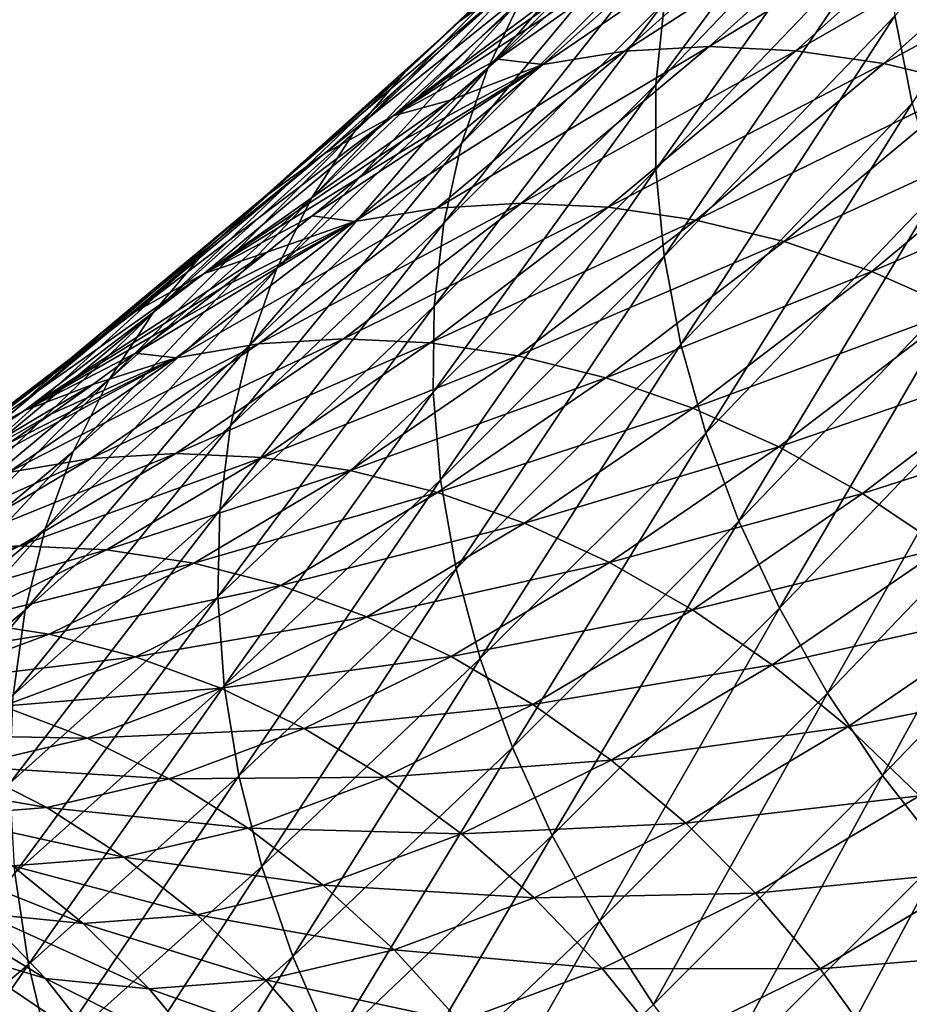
# Model space of a CAD drawing. Header units: millimetres. Extents: x -522 to 188, y -54 to 63.
# Tile 934 of 1056: x 10.31 to 12.84, y -48.66 to -45.86. Entities that reach past the tile are written whole.
import ezdxf

# ---------------------------------------------------------------- set-up
doc = ezdxf.new("R2010")
doc.units = ezdxf.units.MM
doc.header["$LTSCALE"] = 65.185185
doc.layers.add('39', color=7, linetype='CONTINUOUS')
doc.layers.add('40', color=7, linetype='CONTINUOUS')

msp = doc.modelspace()

# ---------------------------------------------------------------- linework, layer by layer
at = {"layer": '39', "linetype": 'CONTINUOUS'}
for points in [[(12.3623, -45.4847, -12.7094), (11.8009, -45.9877, -11.7925), (12.5939, -45.4474, -12.5462), (12.3623, -45.4847, -12.7094)], [(12.5939, -45.4474, -12.5462), (11.8009, -45.9877, -11.7925), (12.0333, -45.9498, -11.6305), (12.5939, -45.4474, -12.5462)], [(12.5939, -45.4474, -12.5462), (12.0333, -45.9498, -11.6305), (12.834, -45.4345, -12.3917), (12.5939, -45.4474, -12.5462)], [(12.834, -45.4345, -12.3917), (12.0333, -45.9498, -11.6305), (12.2737, -45.9365, -11.4766), (12.834, -45.4345, -12.3917)], [(12.834, -45.4345, -12.3917), (12.2737, -45.9365, -11.4766), (13.0803, -45.4461, -12.2473), (12.834, -45.4345, -12.3917)], [(13.0803, -45.4461, -12.2473), (12.2737, -45.9365, -11.4766), (12.5201, -45.9481, -11.3323), (13.0803, -45.4461, -12.2473)], [(13.0803, -45.4461, -12.2473), (12.5201, -45.9481, -11.3323), (13.3306, -45.4821, -12.1142), (13.0803, -45.4461, -12.2473)], [(11.8087, -45.8519, -12.3202), (11.6728, -45.9718, -12.0981), (12.3623, -45.4847, -12.7094), (11.8087, -45.8519, -12.3202)], [(12.3623, -45.4847, -12.7094), (11.6728, -45.9718, -12.0981), (11.8009, -45.9877, -11.7925), (12.3623, -45.4847, -12.7094)], [(13.3306, -45.4821, -12.1142), (12.5201, -45.9481, -11.3323), (12.7701, -45.9843, -11.1987), (13.3306, -45.4821, -12.1142)], [(13.3306, -45.4821, -12.1142), (12.7701, -45.9843, -11.1987), (13.5827, -45.5422, -11.9937), (13.3306, -45.4821, -12.1142)], [(13.5827, -45.5422, -11.9937), (12.7701, -45.9843, -11.1987), (13.0216, -46.0449, -11.0772), (13.5827, -45.5422, -11.9937)], [(11.8009, -45.9877, -11.7925), (11.2658, -46.4338, -10.9153), (12.0333, -45.9498, -11.6305), (11.8009, -45.9877, -11.7925)], [(12.0333, -45.9498, -11.6305), (11.2658, -46.4338, -10.9153), (11.499, -46.3951, -10.7547), (12.0333, -45.9498, -11.6305)], [(12.0333, -45.9498, -11.6305), (11.499, -46.3951, -10.7547), (12.2737, -45.9365, -11.4766), (12.0333, -45.9498, -11.6305)], [(12.2737, -45.9365, -11.4766), (11.499, -46.3951, -10.7547), (11.7399, -46.3814, -10.6015), (12.2737, -45.9365, -11.4766)], [(12.2737, -45.9365, -11.4766), (11.7399, -46.3814, -10.6015), (12.5201, -45.9481, -11.3323), (12.2737, -45.9365, -11.4766)], [(12.5201, -45.9481, -11.3323), (11.7399, -46.3814, -10.6015), (11.9863, -46.3929, -10.4572), (12.5201, -45.9481, -11.3323)], [(12.5201, -45.9481, -11.3323), (11.9863, -46.3929, -10.4572), (12.7701, -45.9843, -11.1987), (12.5201, -45.9481, -11.3323)], [(11.6728, -45.9718, -12.0981), (11.5385, -46.0885, -11.8784), (11.8009, -45.9877, -11.7925), (11.6728, -45.9718, -12.0981)], [(11.2745, -46.3115, -11.4459), (11.145, -46.4178, -11.2334), (11.8009, -45.9877, -11.7925), (11.2745, -46.3115, -11.4459)], [(11.8009, -45.9877, -11.7925), (11.145, -46.4178, -11.2334), (11.2658, -46.4338, -10.9153), (11.8009, -45.9877, -11.7925)], [(11.4057, -46.2017, -11.661), (11.2745, -46.3115, -11.4459), (11.8009, -45.9877, -11.7925), (11.4057, -46.2017, -11.661)], [(11.5385, -46.0885, -11.8784), (11.4057, -46.2017, -11.661), (11.8009, -45.9877, -11.7925), (11.5385, -46.0885, -11.8784)], [(12.7701, -45.9843, -11.1987), (11.9863, -46.3929, -10.4572), (12.2359, -46.4294, -10.323), (12.7701, -45.9843, -11.1987)], [(12.7701, -45.9843, -11.1987), (12.2359, -46.4294, -10.323), (13.0216, -46.0449, -11.0772), (12.7701, -45.9843, -11.1987)], [(13.0216, -46.0449, -11.0772), (12.2359, -46.4294, -10.323), (12.4867, -46.4907, -10.2003), (13.0216, -46.0449, -11.0772)], [(13.0216, -46.0449, -11.0772), (12.4867, -46.4907, -10.2003), (13.2722, -46.1294, -10.9689), (13.0216, -46.0449, -11.0772)], [(13.2722, -46.1294, -10.9689), (12.4867, -46.4907, -10.2003), (12.7361, -46.576, -10.0901), (13.2722, -46.1294, -10.9689)], [(13.2722, -46.1294, -10.9689), (12.7361, -46.576, -10.0901), (13.5196, -46.2369, -10.8746), (13.2722, -46.1294, -10.9689)], [(13.5196, -46.2369, -10.8746), (12.7361, -46.576, -10.0901), (12.9821, -46.6848, -9.9933), (13.5196, -46.2369, -10.8746)], [(11.2658, -46.4338, -10.9153), (10.7585, -46.8207, -10.0804), (11.499, -46.3951, -10.7547), (11.2658, -46.4338, -10.9153)], [(11.499, -46.3951, -10.7547), (10.7585, -46.8207, -10.0804), (10.9926, -46.7813, -9.9213), (11.499, -46.3951, -10.7547)], [(11.499, -46.3951, -10.7547), (10.9926, -46.7813, -9.9213), (11.7399, -46.3814, -10.6015), (11.499, -46.3951, -10.7547)], [(11.7399, -46.3814, -10.6015), (10.9926, -46.7813, -9.9213), (11.2339, -46.7672, -9.7688), (11.7399, -46.3814, -10.6015)], [(11.7399, -46.3814, -10.6015), (11.2339, -46.7672, -9.7688), (11.9863, -46.3929, -10.4572), (11.7399, -46.3814, -10.6015)], [(11.9863, -46.3929, -10.4572), (11.2339, -46.7672, -9.7688), (11.4803, -46.7787, -9.6245), (11.9863, -46.3929, -10.4572)], [(11.9863, -46.3929, -10.4572), (11.4803, -46.7787, -9.6245), (12.2359, -46.4294, -10.323), (11.9863, -46.3929, -10.4572)], [(11.145, -46.4178, -11.2334), (11.017, -46.5206, -11.0233), (11.2658, -46.4338, -10.9153), (11.145, -46.4178, -11.2334)], [(10.7661, -46.7156, -10.6106), (10.6431, -46.8078, -10.4082), (11.2658, -46.4338, -10.9153), (10.7661, -46.7156, -10.6106)], [(11.2658, -46.4338, -10.9153), (10.6431, -46.8078, -10.4082), (10.7585, -46.8207, -10.0804), (11.2658, -46.4338, -10.9153)], [(10.8907, -46.6199, -10.8157), (10.7661, -46.7156, -10.6106), (11.2658, -46.4338, -10.9153), (10.8907, -46.6199, -10.8157)], [(11.017, -46.5206, -11.0233), (10.8907, -46.6199, -10.8157), (11.2658, -46.4338, -10.9153), (11.017, -46.5206, -11.0233)], [(12.2359, -46.4294, -10.323), (11.4803, -46.7787, -9.6245), (11.7296, -46.8155, -9.4896), (12.2359, -46.4294, -10.323)], [(12.2359, -46.4294, -10.323), (11.7296, -46.8155, -9.4896), (12.4867, -46.4907, -10.2003), (12.2359, -46.4294, -10.323)], [(12.4867, -46.4907, -10.2003), (11.7296, -46.8155, -9.4896), (11.9794, -46.8774, -9.3654), (12.4867, -46.4907, -10.2003)], [(12.4867, -46.4907, -10.2003), (11.9794, -46.8774, -9.3654), (12.7361, -46.576, -10.0901), (12.4867, -46.4907, -10.2003)], [(12.7361, -46.576, -10.0901), (11.9794, -46.8774, -9.3654), (12.2276, -46.9637, -9.253), (12.7361, -46.576, -10.0901)], [(12.7361, -46.576, -10.0901), (12.2276, -46.9637, -9.253), (12.9821, -46.6848, -9.9933), (12.7361, -46.576, -10.0901)], [(12.9821, -46.6848, -9.9933), (12.2276, -46.9637, -9.253), (12.4717, -47.0738, -9.1533), (12.9821, -46.6848, -9.9933)], [(12.9821, -46.6848, -9.9933), (12.4717, -47.0738, -9.1533), (13.2223, -46.8159, -9.911), (12.9821, -46.6848, -9.9933)], [(10.7585, -46.8207, -10.0804), (10.2809, -47.1469, -9.2908), (10.9926, -46.7813, -9.9213), (10.7585, -46.8207, -10.0804)], [(10.9926, -46.7813, -9.9213), (10.2809, -47.1469, -9.2908), (10.5161, -47.1068, -9.1334), (10.9926, -46.7813, -9.9213)], [(10.9926, -46.7813, -9.9213), (10.5161, -47.1068, -9.1334), (11.2339, -46.7672, -9.7688), (10.9926, -46.7813, -9.9213)], [(11.2339, -46.7672, -9.7688), (10.5161, -47.1068, -9.1334), (10.7579, -47.0924, -8.9819), (11.2339, -46.7672, -9.7688)], [(11.2339, -46.7672, -9.7688), (10.7579, -47.0924, -8.9819), (11.4803, -46.7787, -9.6245), (11.2339, -46.7672, -9.7688)], [(11.4803, -46.7787, -9.6245), (10.7579, -47.0924, -8.9819), (11.0043, -47.1038, -8.8375), (11.4803, -46.7787, -9.6245)], [(11.4803, -46.7787, -9.6245), (11.0043, -47.1038, -8.8375), (11.7296, -46.8155, -9.4896), (11.4803, -46.7787, -9.6245)], [(10.6431, -46.8078, -10.4082), (10.5219, -46.8963, -10.2083), (10.7585, -46.8207, -10.0804), (10.6431, -46.8078, -10.4082)], [(11.7296, -46.8155, -9.4896), (11.0043, -47.1038, -8.8375), (11.253, -47.141, -8.7017), (11.7296, -46.8155, -9.4896)], [(11.7296, -46.8155, -9.4896), (11.253, -47.141, -8.7017), (11.9794, -46.8774, -9.3654), (11.7296, -46.8155, -9.4896)], [(13.2223, -46.8159, -9.911), (12.4717, -47.0738, -9.1533), (12.7098, -47.2066, -9.0673), (13.2223, -46.8159, -9.911)], [(13.2223, -46.8159, -9.911), (12.7098, -47.2066, -9.0673), (13.4545, -46.9682, -9.8438), (13.2223, -46.8159, -9.911)], [(10.2849, -47.0626, -9.8168), (10.1691, -47.1402, -9.6252), (10.7585, -46.8207, -10.0804), (10.2849, -47.0626, -9.8168)], [(10.7585, -46.8207, -10.0804), (10.1691, -47.1402, -9.6252), (10.2809, -47.1469, -9.2908), (10.7585, -46.8207, -10.0804)], [(10.4025, -46.9813, -10.0112), (10.2849, -47.0626, -9.8168), (10.7585, -46.8207, -10.0804), (10.4025, -46.9813, -10.0112)], [(10.5219, -46.8963, -10.2083), (10.4025, -46.9813, -10.0112), (10.7585, -46.8207, -10.0804), (10.5219, -46.8963, -10.2083)], [(11.9794, -46.8774, -9.3654), (11.253, -47.141, -8.7017), (11.5017, -47.2036, -8.5757), (11.9794, -46.8774, -9.3654)], [(11.9794, -46.8774, -9.3654), (11.5017, -47.2036, -8.5757), (12.2276, -46.9637, -9.253), (11.9794, -46.8774, -9.3654)], [(12.2276, -46.9637, -9.253), (11.5017, -47.2036, -8.5757), (11.7483, -47.2911, -8.4606), (12.2276, -46.9637, -9.253)], [(12.2276, -46.9637, -9.253), (11.7483, -47.2911, -8.4606), (12.4717, -47.0738, -9.1533), (12.2276, -46.9637, -9.253)], [(13.4545, -46.9682, -9.8438), (12.7098, -47.2066, -9.0673), (12.9395, -47.3608, -8.9958), (13.4545, -46.9682, -9.8438)], [(10.7579, -47.0924, -8.9819), (10.0716, -47.3702, -8.3945), (10.314, -47.3556, -8.2439), (10.7579, -47.0924, -8.9819)], [(10.5161, -47.1068, -9.1334), (10.0716, -47.3702, -8.3945), (10.7579, -47.0924, -8.9819), (10.5161, -47.1068, -9.1334)], [(10.7579, -47.0924, -8.9819), (10.314, -47.3556, -8.2439), (11.0043, -47.1038, -8.8375), (10.7579, -47.0924, -8.9819)], [(12.4717, -47.0738, -9.1533), (11.7483, -47.2911, -8.4606), (11.9903, -47.4026, -8.3575), (12.4717, -47.0738, -9.1533)], [(12.4717, -47.0738, -9.1533), (11.9903, -47.4026, -8.3575), (12.7098, -47.2066, -9.0673), (12.4717, -47.0738, -9.1533)], [(10.2809, -47.1469, -9.2908), (9.8353, -47.411, -8.5499), (10.5161, -47.1068, -9.1334), (10.2809, -47.1469, -9.2908)], [(10.5161, -47.1068, -9.1334), (9.8353, -47.411, -8.5499), (10.0716, -47.3702, -8.3945), (10.5161, -47.1068, -9.1334)], [(11.0043, -47.1038, -8.8375), (10.314, -47.3556, -8.2439), (10.5604, -47.3671, -8.0995), (11.0043, -47.1038, -8.8375)], [(11.0043, -47.1038, -8.8375), (10.5604, -47.3671, -8.0995), (11.253, -47.141, -8.7017), (11.0043, -47.1038, -8.8375)], [(11.253, -47.141, -8.7017), (10.5604, -47.3671, -8.0995), (10.8084, -47.4048, -7.9626), (11.253, -47.141, -8.7017)], [(11.253, -47.141, -8.7017), (10.8084, -47.4048, -7.9626), (11.5017, -47.2036, -8.5757), (11.253, -47.141, -8.7017)], [(11.5017, -47.2036, -8.5757), (10.8084, -47.4048, -7.9626), (11.0558, -47.4682, -7.8345), (11.5017, -47.2036, -8.5757)], [(11.5017, -47.2036, -8.5757), (11.0558, -47.4682, -7.8345), (11.7483, -47.2911, -8.4606), (11.5017, -47.2036, -8.5757)], [(12.7098, -47.2066, -9.0673), (11.9903, -47.4026, -8.3575), (12.2258, -47.5371, -8.2673), (12.7098, -47.2066, -9.0673)], [(12.7098, -47.2066, -9.0673), (12.2258, -47.5371, -8.2673), (12.9395, -47.3608, -8.9958), (12.7098, -47.2066, -9.0673)], [(11.7483, -47.2911, -8.4606), (11.0558, -47.4682, -7.8345), (11.3004, -47.5568, -7.7162), (11.7483, -47.2911, -8.4606)], [(11.7483, -47.2911, -8.4606), (11.3004, -47.5568, -7.7162), (11.9903, -47.4026, -8.3575), (11.7483, -47.2911, -8.4606)], [(10.314, -47.3556, -8.2439), (9.6609, -47.5713, -7.7088), (9.904, -47.5564, -7.5593), (10.314, -47.3556, -8.2439)], [(10.0716, -47.3702, -8.3945), (9.6609, -47.5713, -7.7088), (10.314, -47.3556, -8.2439), (10.0716, -47.3702, -8.3945)], [(10.314, -47.3556, -8.2439), (9.904, -47.5564, -7.5593), (10.5604, -47.3671, -8.0995), (10.314, -47.3556, -8.2439)], [(10.5604, -47.3671, -8.0995), (9.904, -47.5564, -7.5593), (10.1503, -47.568, -7.4147), (10.5604, -47.3671, -8.0995)], [(10.5604, -47.3671, -8.0995), (10.1503, -47.568, -7.4147), (10.8084, -47.4048, -7.9626), (10.5604, -47.3671, -8.0995)], [(12.9395, -47.3608, -8.9958), (12.2258, -47.5371, -8.2673), (12.4524, -47.6934, -8.1907), (12.9395, -47.3608, -8.9958)], [(12.9395, -47.3608, -8.9958), (12.4524, -47.6934, -8.1907), (13.1588, -47.5352, -8.9395), (12.9395, -47.3608, -8.9958)], [(10.8084, -47.4048, -7.9626), (10.1503, -47.568, -7.4147), (10.3975, -47.6062, -7.2765), (10.8084, -47.4048, -7.9626)], [(10.8084, -47.4048, -7.9626), (10.3975, -47.6062, -7.2765), (11.0558, -47.4682, -7.8345), (10.8084, -47.4048, -7.9626)], [(11.9903, -47.4026, -8.3575), (11.3004, -47.5568, -7.7162), (11.54, -47.6698, -7.609), (11.9903, -47.4026, -8.3575)], [(11.9903, -47.4026, -8.3575), (11.54, -47.6698, -7.609), (12.2258, -47.5371, -8.2673), (11.9903, -47.4026, -8.3575)], [(11.0558, -47.4682, -7.8345), (10.3975, -47.6062, -7.2765), (10.6433, -47.6704, -7.1458), (11.0558, -47.4682, -7.8345)], [(11.0558, -47.4682, -7.8345), (10.6433, -47.6704, -7.1458), (11.3004, -47.5568, -7.7162), (11.0558, -47.4682, -7.8345)], [(12.2258, -47.5371, -8.2673), (11.54, -47.6698, -7.609), (11.7723, -47.8062, -7.5137), (12.2258, -47.5371, -8.2673)], [(12.2258, -47.5371, -8.2673), (11.7723, -47.8062, -7.5137), (12.4524, -47.6934, -8.1907), (12.2258, -47.5371, -8.2673)], [(13.1588, -47.5352, -8.9395), (12.4524, -47.6934, -8.1907), (12.6682, -47.8702, -8.1286), (13.1588, -47.5352, -8.9395)], [(13.1588, -47.5352, -8.9395), (12.6682, -47.8702, -8.1286), (13.3657, -47.7281, -8.8987), (13.1588, -47.5352, -8.9395)], [(10.1503, -47.568, -7.4147), (9.7757, -47.7074, -6.7881), (10.3975, -47.6062, -7.2765), (10.1503, -47.568, -7.4147)], [(11.3004, -47.5568, -7.7162), (10.6433, -47.6704, -7.1458), (10.8857, -47.7602, -7.0238), (11.3004, -47.5568, -7.7162)], [(11.3004, -47.5568, -7.7162), (10.8857, -47.7602, -7.0238), (11.54, -47.6698, -7.609), (11.3004, -47.5568, -7.7162)], [(10.3975, -47.6062, -7.2765), (9.7757, -47.7074, -6.7881), (10.0219, -47.7459, -6.6481), (10.3975, -47.6062, -7.2765)], [(10.3975, -47.6062, -7.2765), (10.0219, -47.7459, -6.6481), (10.6433, -47.6704, -7.1458), (10.3975, -47.6062, -7.2765)], [(10.6433, -47.6704, -7.1458), (10.0219, -47.7459, -6.6481), (10.2659, -47.8109, -6.5143), (10.6433, -47.6704, -7.1458)], [(10.6433, -47.6704, -7.1458), (10.2659, -47.8109, -6.5143), (10.8857, -47.7602, -7.0238), (10.6433, -47.6704, -7.1458)], [(11.54, -47.6698, -7.609), (10.8857, -47.7602, -7.0238), (11.1223, -47.8748, -6.9117), (11.54, -47.6698, -7.609)], [(11.54, -47.6698, -7.609), (11.1223, -47.8748, -6.9117), (11.7723, -47.8062, -7.5137), (11.54, -47.6698, -7.609)], [(12.4524, -47.6934, -8.1907), (11.7723, -47.8062, -7.5137), (11.9954, -47.9647, -7.4313), (12.4524, -47.6934, -8.1907)], [(12.4524, -47.6934, -8.1907), (11.9954, -47.9647, -7.4313), (12.6682, -47.8702, -8.1286), (12.4524, -47.6934, -8.1907)], [(13.3657, -47.7281, -8.8987), (12.6682, -47.8702, -8.1286), (12.8712, -48.0657, -8.0815), (13.3657, -47.7281, -8.8987)], [(10.8857, -47.7602, -7.0238), (10.2659, -47.8109, -6.5143), (10.5055, -47.9017, -6.3879), (10.8857, -47.7602, -7.0238)], [(10.8857, -47.7602, -7.0238), (10.5055, -47.9017, -6.3879), (11.1223, -47.8748, -6.9117), (10.8857, -47.7602, -7.0238)], [(10.2659, -47.8109, -6.5143), (9.9249, -47.8912, -5.9451), (10.5055, -47.9017, -6.3879), (10.2659, -47.8109, -6.5143)], [(11.7723, -47.8062, -7.5137), (11.1223, -47.8748, -6.9117), (11.351, -48.013, -6.8104), (11.7723, -47.8062, -7.5137)], [(11.7723, -47.8062, -7.5137), (11.351, -48.013, -6.8104), (11.9954, -47.9647, -7.4313), (11.7723, -47.8062, -7.5137)], [(11.1223, -47.8748, -6.9117), (10.5055, -47.9017, -6.3879), (10.7386, -48.0175, -6.2699), (11.1223, -47.8748, -6.9117)], [(11.1223, -47.8748, -6.9117), (10.7386, -48.0175, -6.2699), (11.351, -48.013, -6.8104), (11.1223, -47.8748, -6.9117)], [(12.6682, -47.8702, -8.1286), (11.9954, -47.9647, -7.4313), (12.2071, -48.1439, -7.3624), (12.6682, -47.8702, -8.1286)], [(12.6682, -47.8702, -8.1286), (12.2071, -48.1439, -7.3624), (12.8712, -48.0657, -8.0815), (12.6682, -47.8702, -8.1286)], [(10.5055, -47.9017, -6.3879), (9.9249, -47.8912, -5.9451), (10.1614, -47.9826, -5.8133), (10.5055, -47.9017, -6.3879)], [(10.5055, -47.9017, -6.3879), (10.1614, -47.9826, -5.8133), (10.7386, -48.0175, -6.2699), (10.5055, -47.9017, -6.3879)], [(11.9954, -47.9647, -7.4313), (11.351, -48.013, -6.8104), (11.5697, -48.1736, -6.7209), (11.9954, -47.9647, -7.4313)], [(11.9954, -47.9647, -7.4313), (11.5697, -48.1736, -6.7209), (12.2071, -48.1439, -7.3624), (11.9954, -47.9647, -7.4313)], [(10.1614, -47.9826, -5.8133), (9.8552, -48.007, -5.3039), (10.3904, -48.0993, -5.6883), (10.1614, -47.9826, -5.8133)], [(10.7386, -48.0175, -6.2699), (10.1614, -47.9826, -5.8133), (10.3904, -48.0993, -5.6883), (10.7386, -48.0175, -6.2699)], [(10.3904, -48.0993, -5.6883), (9.8552, -48.007, -5.3039), (10.0795, -48.1238, -5.1708), (10.3904, -48.0993, -5.6883)], [(10.7386, -48.0175, -6.2699), (10.3904, -48.0993, -5.6883), (10.963, -48.1573, -6.1615), (10.7386, -48.0175, -6.2699)], [(11.351, -48.013, -6.8104), (10.7386, -48.0175, -6.2699), (10.963, -48.1573, -6.1615), (11.351, -48.013, -6.8104)], [(11.351, -48.013, -6.8104), (10.963, -48.1573, -6.1615), (11.5697, -48.1736, -6.7209), (11.351, -48.013, -6.8104)], [(12.8712, -48.0657, -8.0815), (12.2071, -48.1439, -7.3624), (12.4055, -48.3422, -7.3077), (12.8712, -48.0657, -8.0815)], [(12.8712, -48.0657, -8.0815), (12.4055, -48.3422, -7.3077), (13.0596, -48.2782, -8.0497), (12.8712, -48.0657, -8.0815)], [(10.3904, -48.0993, -5.6883), (10.0795, -48.1238, -5.1708), (10.6099, -48.2402, -5.5714), (10.3904, -48.0993, -5.6883)], [(10.963, -48.1573, -6.1615), (10.3904, -48.0993, -5.6883), (10.6099, -48.2402, -5.5714), (10.963, -48.1573, -6.1615)], [(10.6099, -48.2402, -5.5714), (10.0795, -48.1238, -5.1708), (10.2933, -48.2648, -5.0439), (10.6099, -48.2402, -5.5714)], [(10.963, -48.1573, -6.1615), (10.6099, -48.2402, -5.5714), (11.1768, -48.3198, -6.0636), (10.963, -48.1573, -6.1615)], [(11.5697, -48.1736, -6.7209), (10.963, -48.1573, -6.1615), (11.1768, -48.3198, -6.0636), (11.5697, -48.1736, -6.7209)], [(12.2071, -48.1439, -7.3624), (11.5697, -48.1736, -6.7209), (11.7765, -48.3553, -6.644), (12.2071, -48.1439, -7.3624)], [(12.2071, -48.1439, -7.3624), (11.7765, -48.3553, -6.644), (12.4055, -48.3422, -7.3077), (12.2071, -48.1439, -7.3624)], [(11.5697, -48.1736, -6.7209), (11.1768, -48.3198, -6.0636), (11.7765, -48.3553, -6.644), (11.5697, -48.1736, -6.7209)], [(10.4945, -48.4289, -4.9245), (10.0157, -48.2377, -4.5804), (10.2092, -48.4007, -4.4476), (10.4945, -48.4289, -4.9245)], [(10.2933, -48.2648, -5.0439), (10.0157, -48.2377, -4.5804), (10.4945, -48.4289, -4.9245), (10.2933, -48.2648, -5.0439)], [(10.6099, -48.2402, -5.5714), (10.2933, -48.2648, -5.0439), (10.8178, -48.4039, -5.4636), (10.6099, -48.2402, -5.5714)], [(11.1768, -48.3198, -6.0636), (10.6099, -48.2402, -5.5714), (10.8178, -48.4039, -5.4636), (11.1768, -48.3198, -6.0636)], [(10.8178, -48.4039, -5.4636), (10.2933, -48.2648, -5.0439), (10.4945, -48.4289, -4.9245), (10.8178, -48.4039, -5.4636)], [(13.0596, -48.2782, -8.0497), (12.4055, -48.3422, -7.3077), (12.5888, -48.5577, -7.2677), (13.0596, -48.2782, -8.0497)], [(13.0596, -48.2782, -8.0497), (12.5888, -48.5577, -7.2677), (13.2317, -48.5059, -8.0337), (13.0596, -48.2782, -8.0497)], [(10.2092, -48.4007, -4.4476), (9.9628, -48.3272, -4.0312), (10.3873, -48.5852, -4.3214), (10.2092, -48.4007, -4.4476)], [(10.3873, -48.5852, -4.3214), (9.9628, -48.3272, -4.0312), (10.1309, -48.5086, -3.888), (10.3873, -48.5852, -4.3214)], [(11.1768, -48.3198, -6.0636), (10.8178, -48.4039, -5.4636), (11.3779, -48.5036, -5.9772), (11.1768, -48.3198, -6.0636)], [(11.7765, -48.3553, -6.644), (11.1768, -48.3198, -6.0636), (11.3779, -48.5036, -5.9772), (11.7765, -48.3553, -6.644)], [(11.7765, -48.3553, -6.644), (11.3779, -48.5036, -5.9772), (11.9695, -48.5562, -6.5803), (11.7765, -48.3553, -6.644)], [(12.4055, -48.3422, -7.3077), (11.7765, -48.3553, -6.644), (11.9695, -48.5562, -6.5803), (12.4055, -48.3422, -7.3077)], [(12.4055, -48.3422, -7.3077), (11.9695, -48.5562, -6.5803), (12.5888, -48.5577, -7.2677), (12.4055, -48.3422, -7.3077)], [(10.4945, -48.4289, -4.9245), (10.2092, -48.4007, -4.4476), (10.6813, -48.6145, -4.8135), (10.4945, -48.4289, -4.9245)], [(10.6813, -48.6145, -4.8135), (10.2092, -48.4007, -4.4476), (10.3873, -48.5852, -4.3214), (10.6813, -48.6145, -4.8135)], [(10.8178, -48.4039, -5.4636), (10.4945, -48.4289, -4.9245), (11.0122, -48.5891, -5.3659), (10.8178, -48.4039, -5.4636)], [(11.3779, -48.5036, -5.9772), (10.8178, -48.4039, -5.4636), (11.0122, -48.5891, -5.3659), (11.3779, -48.5036, -5.9772)], [(11.0122, -48.5891, -5.3659), (10.4945, -48.4289, -4.9245), (10.6813, -48.6145, -4.8135), (11.0122, -48.5891, -5.3659)], [(10.3873, -48.5852, -4.3214), (10.1309, -48.5086, -3.888), (10.5484, -48.7895, -4.2031), (10.3873, -48.5852, -4.3214)], [(10.5484, -48.7895, -4.2031), (10.1309, -48.5086, -3.888), (10.281, -48.7095, -3.7508), (10.5484, -48.7895, -4.2031)], [(11.3779, -48.5036, -5.9772), (11.0122, -48.5891, -5.3659), (11.5645, -48.7069, -5.903), (11.3779, -48.5036, -5.9772)], [(11.9695, -48.5562, -6.5803), (11.3779, -48.5036, -5.9772), (11.5645, -48.7069, -5.903), (11.9695, -48.5562, -6.5803)], [(13.2317, -48.5059, -8.0337), (12.5888, -48.5577, -7.2677), (12.7554, -48.7886, -7.2427), (13.2317, -48.5059, -8.0337)], [(13.2317, -48.5059, -8.0337), (12.7554, -48.7886, -7.2427), (13.3858, -48.7465, -8.0335), (13.2317, -48.5059, -8.0337)], [(11.9695, -48.5562, -6.5803), (11.5645, -48.7069, -5.903), (12.1469, -48.7747, -6.5306), (11.9695, -48.5562, -6.5803)], [(12.5888, -48.5577, -7.2677), (11.9695, -48.5562, -6.5803), (12.1469, -48.7747, -6.5306), (12.5888, -48.5577, -7.2677)], [(12.5888, -48.5577, -7.2677), (12.1469, -48.7747, -6.5306), (12.7554, -48.7886, -7.2427), (12.5888, -48.5577, -7.2677)], [(10.4115, -48.9279, -3.6208), (10.0474, -48.5852, -3.3506), (10.1647, -48.7967, -3.1983), (10.4115, -48.9279, -3.6208)], [(10.281, -48.7095, -3.7508), (10.0474, -48.5852, -3.3506), (10.4115, -48.9279, -3.6208), (10.281, -48.7095, -3.7508)], [(10.6813, -48.6145, -4.8135), (10.3873, -48.5852, -4.3214), (10.8521, -48.8199, -4.712), (10.6813, -48.6145, -4.8135)], [(10.8521, -48.8199, -4.712), (10.3873, -48.5852, -4.3214), (10.5484, -48.7895, -4.2031), (10.8521, -48.8199, -4.712)], [(11.0122, -48.5891, -5.3659), (10.6813, -48.6145, -4.8135), (11.1915, -48.7941, -5.2791), (11.0122, -48.5891, -5.3659)], [(11.5645, -48.7069, -5.903), (11.0122, -48.5891, -5.3659), (11.1915, -48.7941, -5.2791), (11.5645, -48.7069, -5.903)], [(11.1915, -48.7941, -5.2791), (10.6813, -48.6145, -4.8135), (10.8521, -48.8199, -4.712), (11.1915, -48.7941, -5.2791)]]:
    msp.add_3dface(points, dxfattribs=at)
at = {"layer": '40', "linetype": 'CONTINUOUS'}
for points in [[(12.7957, -45.1339, -17.5177), (12.1223, -46.0438, -16.633), (12.1468, -45.8102, -16.4702), (12.7957, -45.1339, -17.5177)], [(12.7733, -45.3652, -17.684), (12.1223, -46.0438, -16.633), (12.7957, -45.1339, -17.5177), (12.7733, -45.3652, -17.684)], [(13.4765, -45.1201, -19.0712), (12.851, -46.0972, -18.1185), (12.8011, -45.8491, -17.9858), (13.4765, -45.1201, -19.0712)], [(11.5662, -45.8631, -13.4122), (11.7447, -45.7345, -13.2298), (12.3346, -45.1732, -14.1899), (11.5662, -45.8631, -13.4122)], [(12.1578, -45.3002, -14.3751), (11.5662, -45.8631, -13.4122), (12.3346, -45.1732, -14.1899), (12.1578, -45.3002, -14.3751)], [(12.2671, -45.375, -16.1208), (11.6441, -45.9979, -15.1109), (12.3618, -45.1774, -15.9374), (12.2671, -45.375, -16.1208)], [(12.3618, -45.1774, -15.9374), (11.6441, -45.9979, -15.1109), (11.741, -45.798, -14.9311), (12.3618, -45.1774, -15.9374)], [(11.999, -45.4476, -14.5615), (11.4054, -46.0124, -13.5954), (12.1578, -45.3002, -14.3751), (11.999, -45.4476, -14.5615)], [(12.1578, -45.3002, -14.3751), (11.4054, -46.0124, -13.5954), (11.5662, -45.8631, -13.4122), (12.1578, -45.3002, -14.3751)], [(12.1953, -45.5866, -16.299), (11.5699, -46.2118, -15.2852), (12.2671, -45.375, -16.1208), (12.1953, -45.5866, -16.299)], [(12.2671, -45.375, -16.1208), (11.5699, -46.2118, -15.2852), (11.6441, -45.9979, -15.1109), (12.2671, -45.375, -16.1208)], [(12.7752, -45.6043, -17.8405), (12.1218, -46.2853, -16.7859), (12.7733, -45.3652, -17.684), (12.7752, -45.6043, -17.8405)], [(12.7733, -45.3652, -17.684), (12.1218, -46.2853, -16.7859), (12.1223, -46.0438, -16.633), (12.7733, -45.3652, -17.684)], [(11.999, -45.4476, -14.5615), (11.2639, -46.1809, -13.7778), (11.4054, -46.0124, -13.5954), (11.999, -45.4476, -14.5615)], [(11.8597, -45.614, -14.7474), (11.2639, -46.1809, -13.7778), (11.999, -45.4476, -14.5615), (11.8597, -45.614, -14.7474)], [(12.1468, -45.8102, -16.4702), (11.519, -46.4379, -15.4525), (12.1953, -45.5866, -16.299), (12.1468, -45.8102, -16.4702)], [(12.1953, -45.5866, -16.299), (11.519, -46.4379, -15.4525), (11.5699, -46.2118, -15.2852), (12.1953, -45.5866, -16.299)], [(11.741, -45.798, -14.9311), (11.1429, -46.3671, -13.9576), (11.8597, -45.614, -14.7474), (11.741, -45.798, -14.9311)], [(11.8597, -45.614, -14.7474), (11.1429, -46.3671, -13.9576), (11.2639, -46.1809, -13.7778), (11.8597, -45.614, -14.7474)], [(11.3756, -46.1329, -12.1291), (12.085, -45.6019, -12.7713), (11.9393, -45.6277, -13.0499), (11.3756, -46.1329, -12.1291)], [(11.9461, -45.7285, -12.5446), (12.085, -45.6019, -12.7713), (11.3756, -46.1329, -12.1291), (11.9461, -45.7285, -12.5446)], [(12.7752, -45.6043, -17.8405), (12.1455, -46.5324, -16.9274), (12.1218, -46.2853, -16.7859), (12.7752, -45.6043, -17.8405)], [(12.8011, -45.8491, -17.9858), (12.1455, -46.5324, -16.9274), (12.7752, -45.6043, -17.8405), (12.8011, -45.8491, -17.9858)], [(11.3756, -46.1329, -12.1291), (11.9393, -45.6277, -13.0499), (11.1793, -46.2413, -12.3063), (11.3756, -46.1329, -12.1291)], [(11.1793, -46.2413, -12.3063), (11.9393, -45.6277, -13.0499), (11.7447, -45.7345, -13.2298), (11.1793, -46.2413, -12.3063)], [(11.5662, -45.8631, -13.4122), (10.9988, -46.3717, -12.4855), (11.7447, -45.7345, -13.2298), (11.5662, -45.8631, -13.4122)], [(10.9988, -46.3717, -12.4855), (11.1793, -46.2413, -12.3063), (11.7447, -45.7345, -13.2298), (10.9988, -46.3717, -12.4855)], [(11.8087, -45.8519, -12.3202), (11.9461, -45.7285, -12.5446), (11.3756, -46.1329, -12.1291), (11.8087, -45.8519, -12.3202)], [(11.741, -45.798, -14.9311), (11.0435, -46.5694, -14.1333), (11.1429, -46.3671, -13.9576), (11.741, -45.798, -14.9311)], [(11.6441, -45.9979, -15.1109), (11.0435, -46.5694, -14.1333), (11.741, -45.798, -14.9311), (11.6441, -45.9979, -15.1109)], [(12.1468, -45.8102, -16.4702), (11.4919, -46.674, -15.6112), (11.519, -46.4379, -15.4525), (12.1468, -45.8102, -16.4702)], [(12.1223, -46.0438, -16.633), (11.4919, -46.674, -15.6112), (12.1468, -45.8102, -16.4702), (12.1223, -46.0438, -16.633)], [(11.4054, -46.0124, -13.5954), (10.8359, -46.5229, -12.665), (11.5662, -45.8631, -13.4122), (11.4054, -46.0124, -13.5954)], [(11.5662, -45.8631, -13.4122), (10.8359, -46.5229, -12.665), (10.9988, -46.3717, -12.4855), (11.5662, -45.8631, -13.4122)], [(11.6728, -45.9718, -12.0981), (11.8087, -45.8519, -12.3202), (11.3756, -46.1329, -12.1291), (11.6728, -45.9718, -12.0981)], [(12.8011, -45.8491, -17.9858), (12.193, -46.7829, -17.0564), (12.1455, -46.5324, -16.9274), (12.8011, -45.8491, -17.9858)], [(12.851, -46.0972, -18.1185), (12.193, -46.7829, -17.0564), (12.8011, -45.8491, -17.9858), (12.851, -46.0972, -18.1185)], [(11.5385, -46.0885, -11.8784), (11.6728, -45.9718, -12.0981), (11.3756, -46.1329, -12.1291), (11.5385, -46.0885, -11.8784)], [(11.5699, -46.2118, -15.2852), (10.9665, -46.7859, -14.3032), (11.6441, -45.9979, -15.1109), (11.5699, -46.2118, -15.2852)], [(11.6441, -45.9979, -15.1109), (10.9665, -46.7859, -14.3032), (11.0435, -46.5694, -14.1333), (11.6441, -45.9979, -15.1109)], [(11.2639, -46.1809, -13.7778), (10.6919, -46.6937, -12.8433), (11.4054, -46.0124, -13.5954), (11.2639, -46.1809, -13.7778)], [(11.4054, -46.0124, -13.5954), (10.6919, -46.6937, -12.8433), (10.8359, -46.5229, -12.665), (11.4054, -46.0124, -13.5954)], [(12.1218, -46.2853, -16.7859), (11.4888, -46.9181, -15.7598), (12.1223, -46.0438, -16.633), (12.1218, -46.2853, -16.7859)], [(12.1223, -46.0438, -16.633), (11.4888, -46.9181, -15.7598), (11.4919, -46.674, -15.6112), (12.1223, -46.0438, -16.633)], [(10.8378, -46.5813, -11.2475), (11.5385, -46.0885, -11.8784), (11.3756, -46.1329, -12.1291), (10.8378, -46.5813, -11.2475)], [(11.4057, -46.2017, -11.661), (11.5385, -46.0885, -11.8784), (10.8378, -46.5813, -11.2475), (11.4057, -46.2017, -11.661)], [(12.851, -46.0972, -18.1185), (12.264, -47.0347, -17.1715), (12.193, -46.7829, -17.0564), (12.851, -46.0972, -18.1185)], [(12.9243, -46.3465, -18.2373), (12.264, -47.0347, -17.1715), (12.851, -46.0972, -18.1185), (12.9243, -46.3465, -18.2373)], [(10.8378, -46.5813, -11.2475), (11.3756, -46.1329, -12.1291), (10.6396, -46.6912, -11.4215), (10.8378, -46.5813, -11.2475)], [(10.6396, -46.6912, -11.4215), (11.3756, -46.1329, -12.1291), (11.1793, -46.2413, -12.3063), (10.6396, -46.6912, -11.4215)], [(11.1429, -46.3671, -13.9576), (10.5681, -46.8823, -13.0187), (11.2639, -46.1809, -13.7778), (11.1429, -46.3671, -13.9576)], [(11.2639, -46.1809, -13.7778), (10.5681, -46.8823, -13.0187), (10.6919, -46.6937, -12.8433), (11.2639, -46.1809, -13.7778)], [(11.2745, -46.3115, -11.4459), (11.4057, -46.2017, -11.661), (10.8378, -46.5813, -11.2475), (11.2745, -46.3115, -11.4459)], [(11.519, -46.4379, -15.4525), (10.9128, -47.0146, -14.4659), (11.5699, -46.2118, -15.2852), (11.519, -46.4379, -15.4525)], [(11.5699, -46.2118, -15.2852), (10.9128, -47.0146, -14.4659), (10.9665, -46.7859, -14.3032), (11.5699, -46.2118, -15.2852)], [(10.9988, -46.3717, -12.4855), (10.4569, -46.8235, -11.597), (11.1793, -46.2413, -12.3063), (10.9988, -46.3717, -12.4855)], [(10.4569, -46.8235, -11.597), (10.6396, -46.6912, -11.4215), (11.1793, -46.2413, -12.3063), (10.4569, -46.8235, -11.597)], [(12.1218, -46.2853, -16.7859), (11.5098, -47.1678, -15.8971), (11.4888, -46.9181, -15.7598), (12.1218, -46.2853, -16.7859)], [(12.1455, -46.5324, -16.9274), (11.5098, -47.1678, -15.8971), (12.1218, -46.2853, -16.7859), (12.1455, -46.5324, -16.9274)], [(11.145, -46.4178, -11.2334), (11.2745, -46.3115, -11.4459), (10.8378, -46.5813, -11.2475), (11.145, -46.4178, -11.2334)], [(11.1429, -46.3671, -13.9576), (10.4658, -47.0873, -13.1896), (10.5681, -46.8823, -13.0187), (11.1429, -46.3671, -13.9576)], [(11.0435, -46.5694, -14.1333), (10.4658, -47.0873, -13.1896), (11.1429, -46.3671, -13.9576), (11.0435, -46.5694, -14.1333)], [(12.9243, -46.3465, -18.2373), (12.3578, -47.2853, -17.2719), (12.264, -47.0347, -17.1715), (12.9243, -46.3465, -18.2373)], [(13.0204, -46.5948, -18.3414), (12.3578, -47.2853, -17.2719), (12.9243, -46.3465, -18.2373), (13.0204, -46.5948, -18.3414)], [(10.8359, -46.5229, -12.665), (10.2914, -46.977, -11.7723), (10.9988, -46.3717, -12.4855), (10.8359, -46.5229, -12.665)], [(10.9988, -46.3717, -12.4855), (10.2914, -46.977, -11.7723), (10.4569, -46.8235, -11.597), (10.9988, -46.3717, -12.4855)], [(11.017, -46.5206, -11.0233), (11.145, -46.4178, -11.2334), (10.8378, -46.5813, -11.2475), (11.017, -46.5206, -11.0233)], [(11.4919, -46.674, -15.6112), (10.8828, -47.2535, -14.6198), (11.519, -46.4379, -15.4525), (11.4919, -46.674, -15.6112)], [(11.519, -46.4379, -15.4525), (10.8828, -47.2535, -14.6198), (10.9128, -47.0146, -14.4659), (11.519, -46.4379, -15.4525)], [(10.6919, -46.6937, -12.8433), (10.1446, -47.1501, -11.9459), (10.8359, -46.5229, -12.665), (10.6919, -46.6937, -12.8433)], [(10.8359, -46.5229, -12.665), (10.1446, -47.1501, -11.9459), (10.2914, -46.977, -11.7723), (10.8359, -46.5229, -12.665)], [(10.3274, -46.9706, -10.4075), (11.017, -46.5206, -11.0233), (10.8378, -46.5813, -11.2475), (10.3274, -46.9706, -10.4075)], [(10.8907, -46.6199, -10.8157), (11.017, -46.5206, -11.0233), (10.3274, -46.9706, -10.4075), (10.8907, -46.6199, -10.8157)], [(12.1455, -46.5324, -16.9274), (11.5546, -47.421, -16.0217), (11.5098, -47.1678, -15.8971), (12.1455, -46.5324, -16.9274)], [(12.193, -46.7829, -17.0564), (11.5546, -47.421, -16.0217), (12.1455, -46.5324, -16.9274), (12.193, -46.7829, -17.0564)], [(10.3274, -46.9706, -10.4075), (10.8378, -46.5813, -11.2475), (10.127, -47.0823, -10.5779), (10.3274, -46.9706, -10.4075)], [(10.127, -47.0823, -10.5779), (10.8378, -46.5813, -11.2475), (10.6396, -46.6912, -11.4215), (10.127, -47.0823, -10.5779)], [(10.9665, -46.7859, -14.3032), (10.3858, -47.3065, -13.3544), (11.0435, -46.5694, -14.1333), (10.9665, -46.7859, -14.3032)], [(11.0435, -46.5694, -14.1333), (10.3858, -47.3065, -13.3544), (10.4658, -47.0873, -13.1896), (11.0435, -46.5694, -14.1333)], [(13.0204, -46.5948, -18.3414), (12.4735, -47.5325, -17.3565), (12.3578, -47.2853, -17.2719), (13.0204, -46.5948, -18.3414)], [(13.1384, -46.8396, -18.4296), (12.4735, -47.5325, -17.3565), (13.0204, -46.5948, -18.3414), (13.1384, -46.8396, -18.4296)], [(10.7661, -46.7156, -10.6106), (10.8907, -46.6199, -10.8157), (10.3274, -46.9706, -10.4075), (10.7661, -46.7156, -10.6106)], [(11.4888, -46.9181, -15.7598), (10.8767, -47.5004, -14.7636), (11.4919, -46.674, -15.6112), (11.4888, -46.9181, -15.7598)], [(11.4919, -46.674, -15.6112), (10.8767, -47.5004, -14.7636), (10.8828, -47.2535, -14.6198), (11.4919, -46.674, -15.6112)], [(10.4569, -46.8235, -11.597), (9.9417, -47.2166, -10.7491), (10.6396, -46.6912, -11.4215), (10.4569, -46.8235, -11.597)], [(9.9417, -47.2166, -10.7491), (10.127, -47.0823, -10.5779), (10.6396, -46.6912, -11.4215), (9.9417, -47.2166, -10.7491)], [(10.5681, -46.8823, -13.0187), (10.0177, -47.3414, -12.1161), (10.6919, -46.6937, -12.8433), (10.5681, -46.8823, -13.0187)], [(10.6919, -46.6937, -12.8433), (10.0177, -47.3414, -12.1161), (10.1446, -47.1501, -11.9459), (10.6919, -46.6937, -12.8433)], [(10.6431, -46.8078, -10.4082), (10.7661, -46.7156, -10.6106), (10.3274, -46.9706, -10.4075), (10.6431, -46.8078, -10.4082)], [(10.9128, -47.0146, -14.4659), (10.3288, -47.5382, -13.5118), (10.9665, -46.7859, -14.3032), (10.9128, -47.0146, -14.4659)], [(10.9665, -46.7859, -14.3032), (10.3288, -47.5382, -13.5118), (10.3858, -47.3065, -13.3544), (10.9665, -46.7859, -14.3032)], [(12.193, -46.7829, -17.0564), (11.623, -47.6754, -16.1326), (11.5546, -47.421, -16.0217), (12.193, -46.7829, -17.0564)], [(12.264, -47.0347, -17.1715), (11.623, -47.6754, -16.1326), (12.193, -46.7829, -17.0564), (12.264, -47.0347, -17.1715)], [(10.5219, -46.8963, -10.2083), (10.6431, -46.8078, -10.4082), (10.3274, -46.9706, -10.4075), (10.5219, -46.8963, -10.2083)], [(10.2914, -46.977, -11.7723), (9.7733, -47.3723, -10.9196), (10.4569, -46.8235, -11.597), (10.2914, -46.977, -11.7723)], [(10.4569, -46.8235, -11.597), (9.7733, -47.3723, -10.9196), (9.9417, -47.2166, -10.7491), (10.4569, -46.8235, -11.597)], [(13.1384, -46.8396, -18.4296), (12.6102, -47.774, -17.4247), (12.4735, -47.5325, -17.3565), (13.1384, -46.8396, -18.4296)], [(13.2772, -47.0789, -18.5012), (12.6102, -47.774, -17.4247), (13.1384, -46.8396, -18.4296), (13.2772, -47.0789, -18.5012)], [(9.8463, -47.2992, -9.612), (10.5219, -46.8963, -10.2083), (10.3274, -46.9706, -10.4075), (9.8463, -47.2992, -9.612)], [(10.4025, -46.9813, -10.0112), (10.5219, -46.8963, -10.2083), (9.8463, -47.2992, -9.612), (10.4025, -46.9813, -10.0112)], [(10.4658, -47.0873, -13.1896), (9.912, -47.5492, -12.2815), (10.5681, -46.8823, -13.0187), (10.4658, -47.0873, -13.1896)], [(10.5681, -46.8823, -13.0187), (9.912, -47.5492, -12.2815), (10.0177, -47.3414, -12.1161), (10.5681, -46.8823, -13.0187)], [(11.4888, -46.9181, -15.7598), (10.8946, -47.7531, -14.8959), (10.8767, -47.5004, -14.7636), (11.4888, -46.9181, -15.7598)], [(11.5098, -47.1678, -15.8971), (10.8946, -47.7531, -14.8959), (11.4888, -46.9181, -15.7598), (11.5098, -47.1678, -15.8971)], [(9.8463, -47.2992, -9.612), (10.3274, -46.9706, -10.4075), (9.6433, -47.4126, -9.7782), (9.8463, -47.2992, -9.612)], [(9.6433, -47.4126, -9.7782), (10.3274, -46.9706, -10.4075), (10.127, -47.0823, -10.5779), (9.6433, -47.4126, -9.7782)], [(10.2849, -47.0626, -9.8168), (10.4025, -46.9813, -10.0112), (9.8463, -47.2992, -9.612), (10.2849, -47.0626, -9.8168)], [(10.8828, -47.2535, -14.6198), (10.2954, -47.7801, -13.6602), (10.9128, -47.0146, -14.4659), (10.8828, -47.2535, -14.6198)], [(10.9128, -47.0146, -14.4659), (10.2954, -47.7801, -13.6602), (10.3288, -47.5382, -13.5118), (10.9128, -47.0146, -14.4659)], [(12.264, -47.0347, -17.1715), (11.7141, -47.9286, -16.2288), (11.623, -47.6754, -16.1326), (12.264, -47.0347, -17.1715)], [(12.3578, -47.2853, -17.2719), (11.7141, -47.9286, -16.2288), (12.264, -47.0347, -17.1715), (12.3578, -47.2853, -17.2719)], [(10.3858, -47.3065, -13.3544), (9.8285, -47.7715, -12.4404), (10.4658, -47.0873, -13.1896), (10.3858, -47.3065, -13.3544)], [(10.4658, -47.0873, -13.1896), (9.8285, -47.7715, -12.4404), (9.912, -47.5492, -12.2815), (10.4658, -47.0873, -13.1896)], [(13.2772, -47.0789, -18.5012), (12.7665, -48.0077, -17.4757), (12.6102, -47.774, -17.4247), (13.2772, -47.0789, -18.5012)], [(13.4356, -47.3105, -18.5555), (12.7665, -48.0077, -17.4757), (13.2772, -47.0789, -18.5012), (13.4356, -47.3105, -18.5555)], [(11.5098, -47.1678, -15.8971), (10.9364, -48.0093, -15.0155), (10.8946, -47.7531, -14.8959), (11.5098, -47.1678, -15.8971)], [(11.5546, -47.421, -16.0217), (10.9364, -48.0093, -15.0155), (11.5098, -47.1678, -15.8971), (11.5546, -47.421, -16.0217)], [(10.8767, -47.5004, -14.7636), (10.2859, -48.0302, -13.7983), (10.8828, -47.2535, -14.6198), (10.8767, -47.5004, -14.7636)], [(10.8828, -47.2535, -14.6198), (10.2859, -48.0302, -13.7983), (10.2954, -47.7801, -13.6602), (10.8828, -47.2535, -14.6198)], [(12.3578, -47.2853, -17.2719), (11.8273, -48.1784, -16.3093), (11.7141, -47.9286, -16.2288), (12.3578, -47.2853, -17.2719)], [(12.4735, -47.5325, -17.3565), (11.8273, -48.1784, -16.3093), (12.3578, -47.2853, -17.2719), (12.4735, -47.5325, -17.3565)], [(10.3288, -47.5382, -13.5118), (9.7678, -48.0063, -12.5916), (10.3858, -47.3065, -13.3544), (10.3288, -47.5382, -13.5118)], [(10.3858, -47.3065, -13.3544), (9.7678, -48.0063, -12.5916), (9.8285, -47.7715, -12.4404), (10.3858, -47.3065, -13.3544)], [(13.4356, -47.3105, -18.5555), (12.9411, -48.2315, -17.5092), (12.7665, -48.0077, -17.4757), (13.4356, -47.3105, -18.5555)], [(11.5546, -47.421, -16.0217), (11.0016, -48.2665, -15.1214), (10.9364, -48.0093, -15.0155), (11.5546, -47.421, -16.0217)], [(11.623, -47.6754, -16.1326), (11.0016, -48.2665, -15.1214), (11.5546, -47.421, -16.0217), (11.623, -47.6754, -16.1326)], [(10.8767, -47.5004, -14.7636), (10.3003, -48.286, -13.9248), (10.2859, -48.0302, -13.7983), (10.8767, -47.5004, -14.7636)], [(10.8946, -47.7531, -14.8959), (10.3003, -48.286, -13.9248), (10.8767, -47.5004, -14.7636), (10.8946, -47.7531, -14.8959)], [(10.2954, -47.7801, -13.6602), (9.7305, -48.2515, -12.7336), (10.3288, -47.5382, -13.5118), (10.2954, -47.7801, -13.6602)], [(10.3288, -47.5382, -13.5118), (9.7305, -48.2515, -12.7336), (9.7678, -48.0063, -12.5916), (10.3288, -47.5382, -13.5118)], [(12.4735, -47.5325, -17.3565), (11.9615, -48.4224, -16.3734), (11.8273, -48.1784, -16.3093), (12.4735, -47.5325, -17.3565)], [(12.6102, -47.774, -17.4247), (11.9615, -48.4224, -16.3734), (12.4735, -47.5325, -17.3565), (12.6102, -47.774, -17.4247)], [(11.623, -47.6754, -16.1326), (11.0898, -48.5226, -15.2126), (11.0016, -48.2665, -15.1214), (11.623, -47.6754, -16.1326)], [(11.7141, -47.9286, -16.2288), (11.0898, -48.5226, -15.2126), (11.623, -47.6754, -16.1326), (11.7141, -47.9286, -16.2288)], [(10.8946, -47.7531, -14.8959), (10.3385, -48.5453, -14.0386), (10.3003, -48.286, -13.9248), (10.8946, -47.7531, -14.8959)], [(10.9364, -48.0093, -15.0155), (10.3385, -48.5453, -14.0386), (10.8946, -47.7531, -14.8959), (10.9364, -48.0093, -15.0155)], [(12.6102, -47.774, -17.4247), (12.1154, -48.6585, -16.4206), (11.9615, -48.4224, -16.3734), (12.6102, -47.774, -17.4247)], [(12.7665, -48.0077, -17.4757), (12.1154, -48.6585, -16.4206), (12.6102, -47.774, -17.4247), (12.7665, -48.0077, -17.4757)], [(11.7141, -47.9286, -16.2288), (11.2, -48.7752, -15.2883), (11.0898, -48.5226, -15.2126), (11.7141, -47.9286, -16.2288)], [(11.8273, -48.1784, -16.3093), (11.2, -48.7752, -15.2883), (11.7141, -47.9286, -16.2288), (11.8273, -48.1784, -16.3093)], [(10.9364, -48.0093, -15.0155), (10.4002, -48.8058, -14.1387), (10.3385, -48.5453, -14.0386), (10.9364, -48.0093, -15.0155)], [(11.0016, -48.2665, -15.1214), (10.4002, -48.8058, -14.1387), (10.9364, -48.0093, -15.0155), (11.0016, -48.2665, -15.1214)], [(12.7665, -48.0077, -17.4757), (12.2877, -48.8846, -16.4504), (12.1154, -48.6585, -16.4206), (12.7665, -48.0077, -17.4757)], [(12.9411, -48.2315, -17.5092), (12.2877, -48.8846, -16.4504), (12.7665, -48.0077, -17.4757), (12.9411, -48.2315, -17.5092)], [(11.8273, -48.1784, -16.3093), (11.3313, -49.022, -15.3477), (11.2, -48.7752, -15.2883), (11.8273, -48.1784, -16.3093)], [(11.9615, -48.4224, -16.3734), (11.3313, -49.022, -15.3477), (11.8273, -48.1784, -16.3093), (11.9615, -48.4224, -16.3734)], [(12.9411, -48.2315, -17.5092), (12.4768, -49.0985, -16.4626), (12.2877, -48.8846, -16.4504), (12.9411, -48.2315, -17.5092)], [(13.1323, -48.4433, -17.5248), (12.4768, -49.0985, -16.4626), (12.9411, -48.2315, -17.5092), (13.1323, -48.4433, -17.5248)], [(11.0016, -48.2665, -15.1214), (10.4849, -49.065, -14.2242), (10.4002, -48.8058, -14.1387), (11.0016, -48.2665, -15.1214)], [(11.0898, -48.5226, -15.2126), (10.4849, -49.065, -14.2242), (11.0016, -48.2665, -15.1214), (11.0898, -48.5226, -15.2126)], [(10.3385, -48.5453, -14.0386), (9.7615, -49.0269, -13.0919), (10.3003, -48.286, -13.9248), (10.3385, -48.5453, -14.0386)], [(11.9615, -48.4224, -16.3734), (11.4824, -49.2607, -15.3904), (11.3313, -49.022, -15.3477), (11.9615, -48.4224, -16.3734)], [(12.1154, -48.6585, -16.4206), (11.4824, -49.2607, -15.3904), (11.9615, -48.4224, -16.3734), (12.1154, -48.6585, -16.4206)], [(13.1323, -48.4433, -17.5248), (12.6811, -49.2983, -16.457), (12.4768, -49.0985, -16.4626), (13.1323, -48.4433, -17.5248)], [(13.3385, -48.6411, -17.5223), (12.6811, -49.2983, -16.457), (13.1323, -48.4433, -17.5248), (13.3385, -48.6411, -17.5223)], [(11.0898, -48.5226, -15.2126), (10.5917, -49.3207, -14.2942), (10.4849, -49.065, -14.2242), (11.0898, -48.5226, -15.2126)], [(11.2, -48.7752, -15.2883), (10.5917, -49.3207, -14.2942), (11.0898, -48.5226, -15.2126), (11.2, -48.7752, -15.2883)], [(10.3385, -48.5453, -14.0386), (9.8191, -49.2908, -13.1852), (9.7615, -49.0269, -13.0919), (10.3385, -48.5453, -14.0386)], [(10.4002, -48.8058, -14.1387), (9.8191, -49.2908, -13.1852), (10.3385, -48.5453, -14.0386), (10.4002, -48.8058, -14.1387)], [(13.3385, -48.6411, -17.5223), (12.8985, -49.4822, -16.4337), (12.6811, -49.2983, -16.457), (13.3385, -48.6411, -17.5223)]]:
    msp.add_3dface(points, dxfattribs=at)

doc.saveas('drawing.dxf')
